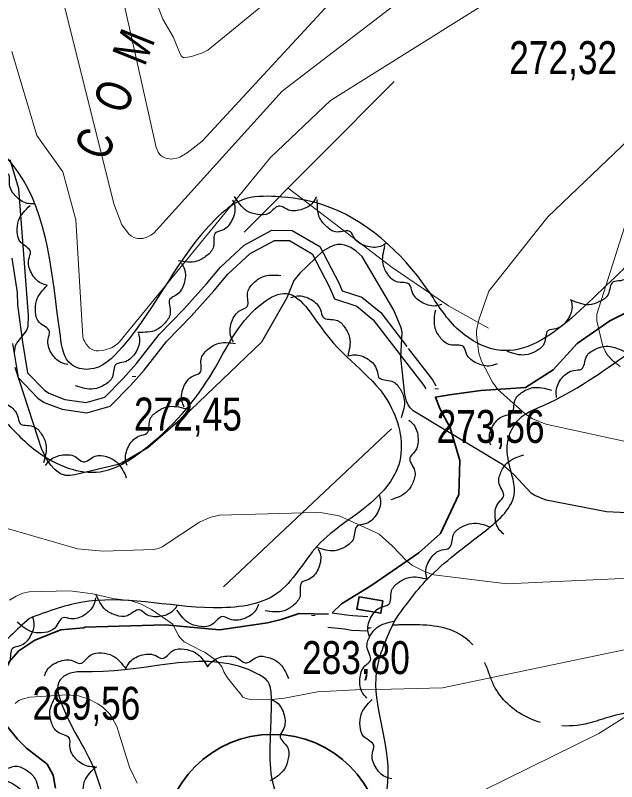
# Model space of a CAD drawing. Extents: x 483847 to 488453, y 4383581 to 4386795.
# Drawn here: x 484669.5 to 484829.1, y 4385778.6 to 4385982.1 of the extents above; entities that cross this region are included whole.
import ezdxf
from ezdxf.enums import TextEntityAlignment as Align

# ---------------------------------------------------------------- set-up
doc = ezdxf.new("R2010")
doc.units = 0
doc.header["$LTSCALE"] = 3.8
doc.linetypes.add('LONG_DASHED', pattern=[7.5, 6, -1.5])
doc.linetypes.add('MEDIUM_DASHED', pattern=[4.5, 3, -1.5])
for name, color, linetype, lineweight in [('27', 7, 'Continuous', 25), ('36', 7, 'Continuous', 25), ('38', 7, 'Continuous', 25), ('47', 7, 'Continuous', 35), ('51', 7, 'Continuous', 13), ('6', 7, 'Continuous', 35), ('7', 7, 'Continuous', 13), ('8', 7, 'Continuous', 25), ('9', 7, 'Continuous', 13)]:
    doc.layers.add(name, color=color, linetype=linetype, lineweight=lineweight)
doc.layers.add('5', color=7, linetype='Continuous')

msp = doc.modelspace()

# ---------------------------------------------------------------- linework, layer by layer
at = {"layer": '27'}
for points in [[(484770.09, 4385821.2), (484778.9, 4385832.4), (484794.27, 4385845.21), (484801.95, 4385855.46), (484801.31, 4385859.95), (484800.03, 4385867), (484801.31, 4385872.12), (484804.51, 4385875.97), (484808.35, 4385877.89), (484852.54, 4385906.08), (484922.98, 4385925.3), (484958.84, 4385927.22), (484993.43, 4385913.13), (485031.21, 4385911.84), (485074.11, 4385922.09), (485086.28, 4385934.27), (485090.76, 4385947.72), (485086.92, 4385956.05), (485084.36, 4385957.97), (485051.06, 4385961.82), (485052.34, 4385965.02), (485054.26, 4385966.3), (485113.82, 4386001.54), (485138.15, 4386028.45), (485149.04, 4386043.82), (485161.85, 4386049.59), (485183.62, 4386060.48), (485187.46, 4386060.48), (485190.66, 4386058.56), (485190.02, 4386048.95), (485192.59, 4386043.82), (485198.35, 4386037.42), (485204.75, 4386030.37), (485226.53, 4386025.24), (485236.13, 4386022.04), (485246.38, 4386017.56), (485273.91, 4385993.21), (485300.17, 4385981.68), (485306.57, 4385976.55), (485307.21, 4385971.43), (485323.87, 4385923.38), (485329.63, 4385908), (485325.79, 4385894.55), (485332.83, 4385858.67), (485336.67, 4385846.49), (485339.87, 4385840.09), (485344.36, 4385837.53), (485353.96, 4385838.81), (485363.57, 4385845.21), (485376.38, 4385849.7), (485388.54, 4385853.54), (485402.63, 4385867), (485419.28, 4385873.4), (485430.17, 4385870.2), (485440.83, 4385855.64)], [(484601.97, 4386031.53), (484592.61, 4386025.5), (484592.61, 4386013.31), (484604.8, 4386005.33), (484614.18, 4385993.14), (484615.12, 4385980), (484634.34, 4385946.7), (484647, 4385928.4), (484654.5, 4385917.15), (484657.78, 4385894.16), (484659.66, 4385884.78), (484666.69, 4385874.46), (484675.6, 4385866.02), (484692.01, 4385860.86), (484703.26, 4385866.48), (484722.02, 4385887.59), (484734.21, 4385904.95), (484740.77, 4385908.23), (484751.55, 4385897.91), (484768.9, 4385878.68), (484771.25, 4385862.73), (484764.68, 4385853.35), (484749.68, 4385841.15), (484738.89, 4385828.49), (484722.02, 4385824.74), (484686.85, 4385826.14), (484673.25, 4385821.92)], [(484896.77, 4385939.39), (484833.27, 4385916.67), (484795.84, 4385893.53), (484786.59, 4385899), (484779.02, 4385909.09), (484750.84, 4385931.81), (484738.65, 4385933.92), (484729.81, 4385933.08), (484722.67, 4385928.03), (484697.85, 4385893.95), (484689.02, 4385888.06), (484684.4, 4385889.32), (484681.45, 4385896.89), (484670.1, 4385940.65), (484655.38, 4385958.32), (484633.09, 4386013.86), (484621.32, 4386023.96), (484601.97, 4386031.53)], [(484674.43, 4385932.02), (484672.66, 4385932.14), (484669.47, 4385934.18), (484667.91, 4385937.53), (484667.85, 4385939.58), (484664.76, 4385941.34), (484663.16, 4385943.86), (484662.75, 4385946.86), (484664.7, 4385951.42)], [(484749.4, 4385933.88), (484748.5, 4385932.35), (484745.23, 4385930.42), (484741.54, 4385930.55), (484739.68, 4385931.43), (484736.72, 4385929.47), (484733.74, 4385929.18), (484730.89, 4385930.17), (484727.7, 4385933.97)], [(484678.03, 4385910.35), (484676.34, 4385910.9), (484673.75, 4385913.67), (484673.07, 4385917.3), (484673.52, 4385919.3), (484670.96, 4385921.77), (484670.03, 4385924.61), (484670.38, 4385927.61), (484673.4, 4385931.55)], [(484727.18, 4385933.09), (484727.73, 4385931.4), (484727, 4385927.67), (484724.46, 4385924.99), (484722.58, 4385924.19), (484722.08, 4385920.67), (484720.32, 4385918.25), (484717.69, 4385916.77), (484712.73, 4385916.9)], [(484767.97, 4385921.5), (484766.39, 4385920.69), (484762.59, 4385920.8), (484759.54, 4385922.87), (484758.43, 4385924.6), (484754.88, 4385924.52), (484752.21, 4385925.86), (484750.32, 4385928.22), (484749.65, 4385933.14)], [(484782.69, 4385905.3), (484780.96, 4385904.88), (484777.3, 4385905.88), (484774.81, 4385908.61), (484774.14, 4385910.55), (484770.67, 4385911.3), (484768.39, 4385913.23), (484767.1, 4385915.97), (484767.6, 4385920.9)], [(484834.73, 4385918.82), (484834.86, 4385917.05), (484833.27, 4385913.6), (484830.17, 4385911.6), (484828.14, 4385911.26), (484826.82, 4385907.96), (484824.55, 4385906.03), (484821.63, 4385905.22), (484816.85, 4385906.52)], [(484713.57, 4385916.23), (484714.39, 4385914.66), (484714.3, 4385910.86), (484712.25, 4385907.8), (484710.53, 4385906.68), (484710.63, 4385903.13), (484709.3, 4385900.45), (484706.95, 4385898.55), (484702.04, 4385897.85)], [(484727.36, 4385895.38), (484726.64, 4385897.01), (484726.96, 4385900.79), (484729.2, 4385903.72), (484730.99, 4385904.73), (484731.11, 4385908.28), (484732.6, 4385910.87), (484735.06, 4385912.63), (484740, 4385913.02)], [(484683.43, 4385889.33), (484681.72, 4385889.81), (484679.02, 4385892.48), (484678.19, 4385896.07), (484678.56, 4385898.09), (484675.9, 4385900.46), (484674.86, 4385903.25), (484675.08, 4385906.27), (484677.94, 4385910.33)], [(484742.62, 4385907.13), (484744.34, 4385907.55), (484748.01, 4385906.56), (484750.49, 4385903.83), (484751.16, 4385901.89), (484754.64, 4385901.13), (484756.92, 4385899.21), (484758.2, 4385896.47), (484757.71, 4385891.54)], [(484817, 4385906.32), (484817.25, 4385904.56), (484815.9, 4385901.02), (484812.94, 4385898.81), (484810.94, 4385898.34), (484809.84, 4385894.96), (484807.7, 4385892.88), (484804.85, 4385891.87), (484799.99, 4385892.85)], [(484797.35, 4385889.54), (484795.67, 4385888.98), (484791.94, 4385889.68), (484789.24, 4385892.2), (484788.42, 4385894.08), (484784.89, 4385894.55), (484782.46, 4385896.29), (484780.96, 4385898.91), (484781.06, 4385903.87)], [(484702.19, 4385897.53), (484702.47, 4385895.78), (484701.19, 4385892.21), (484698.27, 4385889.94), (484696.29, 4385889.43), (484695.26, 4385886.03), (484693.16, 4385883.9), (484690.33, 4385882.84), (484685.45, 4385883.72)], [(484714.33, 4385878.05), (484713.71, 4385879.71), (484714.24, 4385883.47), (484716.64, 4385886.27), (484718.49, 4385887.17), (484718.81, 4385890.71), (484720.44, 4385893.21), (484723, 4385894.83), (484727.96, 4385894.94)], [(484813.15, 4385880.57), (484813.03, 4385882.34), (484814.61, 4385885.79), (484817.71, 4385887.79), (484819.74, 4385888.13), (484821.06, 4385891.43), (484823.33, 4385893.36), (484826.24, 4385894.18), (484831.03, 4385892.87)], [(484757.8, 4385891.62), (484759.55, 4385891.93), (484763.14, 4385890.72), (484765.46, 4385887.85), (484766.01, 4385885.87), (484769.43, 4385884.91), (484771.6, 4385882.85), (484772.71, 4385880.04), (484771.92, 4385875.14)], [(484795.68, 4385867.96), (484795.32, 4385869.7), (484796.43, 4385873.32), (484799.24, 4385875.72), (484801.2, 4385876.33), (484802.07, 4385879.78), (484804.07, 4385882), (484806.84, 4385883.19), (484811.76, 4385882.54)], [(484662.3, 4385879.23), (484664.04, 4385879.61), (484667.67, 4385878.52), (484670.09, 4385875.73), (484670.71, 4385873.77), (484674.16, 4385872.92), (484676.39, 4385870.94), (484677.6, 4385868.17), (484676.98, 4385863.25)], [(484699.18, 4385862.53), (484698.77, 4385864.25), (484699.75, 4385867.91), (484702.48, 4385870.4), (484704.42, 4385871.07), (484705.17, 4385874.55), (484707.1, 4385876.83), (484709.83, 4385878.12), (484714.77, 4385877.63)], [(484773.92, 4385874.55), (484775.22, 4385873.33), (484776.39, 4385869.72), (484775.47, 4385866.15), (484774.21, 4385864.53), (484775.48, 4385861.21), (484775.11, 4385858.24), (484773.53, 4385855.67), (484769.13, 4385853.38)], [(484677.5, 4385862.49), (484678.62, 4385863.87), (484682.13, 4385865.31), (484685.76, 4385864.65), (484687.47, 4385863.51), (484690.69, 4385865.02), (484693.67, 4385864.88), (484696.36, 4385863.48), (484698.96, 4385859.26)], [(484799.17, 4385844.28), (484797.91, 4385845.52), (484796.81, 4385849.15), (484797.8, 4385852.71), (484799.1, 4385854.3), (484797.9, 4385857.65), (484798.32, 4385860.6), (484799.96, 4385863.14), (484804.41, 4385865.34)], [(484766.17, 4385854.58), (484766.45, 4385852.82), (484765.16, 4385849.25), (484762.25, 4385846.99), (484760.26, 4385846.48), (484759.23, 4385843.08), (484757.12, 4385840.96), (484754.29, 4385839.89), (484749.41, 4385840.78)], [(484778.71, 4385832.57), (484778.44, 4385834.32), (484779.75, 4385837.88), (484782.68, 4385840.12), (484784.67, 4385840.62), (484785.73, 4385844.02), (484787.84, 4385846.12), (484790.68, 4385847.16), (484795.55, 4385846.24)], [(484749.9, 4385840.43), (484750.48, 4385838.75), (484749.84, 4385835.01), (484747.36, 4385832.28), (484745.49, 4385831.43), (484745.06, 4385827.9), (484743.36, 4385825.45), (484740.76, 4385823.91), (484735.8, 4385823.94)], [(484763.53, 4385817.02), (484763.08, 4385818.74), (484764.02, 4385822.42), (484766.7, 4385824.95), (484768.63, 4385825.65), (484769.33, 4385829.13), (484771.22, 4385831.45), (484773.93, 4385832.78), (484778.88, 4385832.36)], [(484712.4, 4385825.27), (484711.29, 4385823.88), (484707.79, 4385822.41), (484704.15, 4385823.04), (484702.43, 4385824.16), (484699.23, 4385822.62), (484696.24, 4385822.74), (484693.55, 4385824.11), (484690.91, 4385828.31)], [(484690.74, 4385827.35), (484690.33, 4385825.62), (484687.79, 4385822.8), (484684.23, 4385821.81), (484682.2, 4385822.09), (484679.96, 4385819.33), (484677.21, 4385818.16), (484674.19, 4385818.25), (484670.01, 4385820.92)], [(484734.05, 4385825.59), (484733.26, 4385824), (484730.14, 4385821.84), (484726.45, 4385821.68), (484724.54, 4385822.42), (484721.72, 4385820.25), (484718.78, 4385819.74), (484715.86, 4385820.52), (484712.4, 4385824.07)], [(484673.25, 4385821.92), (484663.46, 4385812.25), (484656.15, 4385799.68), (484655.27, 4385792.37), (484659.37, 4385784.18), (484664.63, 4385779.79), (484669.31, 4385777.74), (484673.4, 4385772.19), (484673.98, 4385758.44), (484676.32, 4385750.54), (484687.14, 4385739.72), (484700.29, 4385725.39), (484716.37, 4385713.11), (484733.03, 4385711.36), (484755.54, 4385710.77), (484758.75, 4385707.55), (484761.97, 4385700.83), (484760.8, 4385698.49), (484759.34, 4385692.64), (484755.54, 4385688.25), (484735.95, 4385682.7)], [(484673.98, 4385822.49), (484674.4, 4385820.77), (484673.42, 4385817.1), (484670.7, 4385814.61), (484668.76, 4385813.93), (484668.01, 4385810.46), (484666.09, 4385808.17), (484663.36, 4385806.88), (484658.42, 4385807.36)], [(484770.09, 4385821.2), (484765.3, 4385807.73), (484768.3, 4385778.68), (484765, 4385770), (484757.82, 4385768.8), (484745.25, 4385768.5), (484738.97, 4385775.09), (484737.17, 4385784.37), (484737.47, 4385800.54), (484736.57, 4385805.03), (484733.88, 4385807.13), (484689.89, 4385807.73), (484682.41, 4385806.53), (484681.21, 4385805.33), (484681.51, 4385799.94), (484690.49, 4385781.68), (484692.88, 4385773), (484694.08, 4385767.61), (484698.57, 4385761.62), (484708.14, 4385751.74), (484719.52, 4385743.05), (484731.19, 4385735.87), (484744.35, 4385731.38), (484758.42, 4385730.78), (484764.7, 4385730.78), (484771.59, 4385728.08), (484778.77, 4385723.89), (484783.26, 4385721.2), (484790.14, 4385718.2), (484798.23, 4385715.62)], [(484762.82, 4385800.76), (484761.68, 4385802.12), (484760.95, 4385805.85), (484762.29, 4385809.29), (484763.73, 4385810.75), (484762.87, 4385814.2), (484763.58, 4385817.09), (484765.46, 4385819.46), (484770.1, 4385821.21)], [(484698.82, 4385808.52), (484699.67, 4385810.07), (484702.87, 4385812.11), (484706.57, 4385812.11), (484708.45, 4385811.3), (484711.35, 4385813.36), (484714.31, 4385813.74), (484717.2, 4385812.85), (484720.51, 4385809.16)], [(484677.21, 4385806.62), (484677.97, 4385808.22), (484681.05, 4385810.44), (484684.74, 4385810.65), (484686.66, 4385809.95), (484689.44, 4385812.17), (484692.37, 4385812.73), (484695.31, 4385812), (484698.83, 4385808.5)], [(484720.52, 4385808.99), (484721.62, 4385810.38), (484725.12, 4385811.85), (484728.76, 4385811.24), (484730.48, 4385810.12), (484733.68, 4385811.66), (484736.67, 4385811.55), (484739.36, 4385810.18), (484742.01, 4385805.99)], [(484690.58, 4385782.53), (484688.81, 4385782.62), (484685.58, 4385784.61), (484683.98, 4385787.94), (484683.89, 4385789.99), (484680.77, 4385791.7), (484679.13, 4385794.2), (484678.68, 4385797.19), (484680.56, 4385801.78)], [(484737.44, 4385800.45), (484738.96, 4385799.52), (484740.84, 4385796.23), (484740.67, 4385792.54), (484739.77, 4385790.7), (484741.69, 4385787.7), (484741.94, 4385784.73), (484740.91, 4385781.89), (484737.07, 4385778.75)], [(484769.45, 4385779.31), (484767.75, 4385779.81), (484765.07, 4385782.49), (484764.27, 4385786.1), (484764.66, 4385788.12), (484762.03, 4385790.5), (484761.01, 4385793.31), (484761.26, 4385796.32), (484764.16, 4385800.35)], [(484655.9, 4385783.44), (484657.32, 4385784.5), (484661.08, 4385785.04), (484664.44, 4385783.51), (484665.82, 4385781.99), (484669.31, 4385782.67), (484672.17, 4385781.8), (484674.43, 4385779.79), (484675.92, 4385775.06)], [(484695.2, 4385761.28), (484693.52, 4385761.86), (484690.99, 4385764.69), (484690.38, 4385768.33), (484690.87, 4385770.32), (484688.36, 4385772.84), (484687.49, 4385775.7), (484687.9, 4385778.69), (484691, 4385782.57)]]:
    msp.add_spline(points, degree=3, dxfattribs=at)
at = {"layer": '36'}
for points in [[(484753.57, 4385823.35), (484757.35, 4385822.89), (484759.07, 4385822.64), (484763.02, 4385822.45)], [(484752.47, 4385819.63), (484756.85, 4385819.1), (484758.7, 4385818.83), (484762.84, 4385818.63)]]:
    msp.add_lwpolyline(points, dxfattribs=at)
at = {"layer": '38', "linetype": 'MEDIUM_DASHED'}
msp.add_lwpolyline([(484668.56, 4385917.55), (484670, 4385908.43), (484670.08, 4385905.18), (484671.43, 4385895.3), (484672.75, 4385887.15), (484677.22, 4385882.5), (484678.43, 4385881.7), (484682.62, 4385880.07), (484688.31, 4385879.23), (484693.27, 4385880.66), (484698.12, 4385885.6), (484701.62, 4385889.6), (484707.7, 4385897.3), (484714.19, 4385904.01), (484720.25, 4385910.74), (484723.92, 4385915.22), (484730.26, 4385921.04), (484737.57, 4385924.98), (484742.99, 4385924.93), (484750.34, 4385920.69), (484755.34, 4385911.01), (484756.21, 4385908.93), (484761.48, 4385907.22), (484766.47, 4385903.14), (484773.77, 4385893.6), (484780.19, 4385885.27), (484781.12, 4385883.68)], dxfattribs=at)
at = {"layer": '38'}
msp.add_lwpolyline([(484668.75, 4385894.9), (484670.22, 4385885.88), (484675.48, 4385880.41), (484677.18, 4385879.28), (484681.93, 4385877.44), (484688.49, 4385876.47), (484694.69, 4385878.25), (484700.11, 4385883.76), (484703.7, 4385887.87), (484709.73, 4385895.51), (484716.17, 4385902.17), (484722.3, 4385908.98), (484725.89, 4385913.36), (484731.84, 4385918.82), (484738.24, 4385922.27), (484742.26, 4385922.23), (484748.31, 4385918.75), (484752.89, 4385909.87), (484754.19, 4385906.75), (484760.16, 4385904.8), (484764.51, 4385901.24), (484771.62, 4385891.95), (484777.94, 4385883.76), (484778.46, 4385882.87)], dxfattribs=at)
at = {"layer": '38', "linetype": 'LONG_DASHED'}
msp.add_spline([(484837.76, 4385732.44), (484839.34, 4385737.94), (484844, 4385748.83), (484851.04, 4385755.65), (484855.15, 4385762.81), (484861.63, 4385768.82), (484871.79, 4385774.4), (484877.16, 4385779), (484875.53, 4385782.17), (484867.26, 4385792.13), (484856.49, 4385799.93), (484849.79, 4385801.34), (484841.42, 4385799.15), (484827.06, 4385795.69), (484821.7, 4385794.06), (484805.3, 4385795.65), (484796.52, 4385804.07), (484794.23, 4385809.87), (484787.39, 4385817.74), (484773.12, 4385820.2), (484768.34, 4385820), (484762.89, 4385819.23)], degree=3, dxfattribs=at)
at = {"layer": '47'}
msp.add_lwpolyline([(484767.05, 4385826.62), (484766.52, 4385823.33), (484760.12, 4385824.37), (484760.73, 4385827.66)], close=True, dxfattribs=at)
at = {"layer": '51'}
for p, q in [((484770.07, 4385964.47), (484730.24, 4385924.52)), ((484769.33, 4385872.28), (484724.74, 4385830.32))]:
    msp.add_line(p, q, dxfattribs=at)
msp.add_lwpolyline([(484741.88, 4385936.19), (484769.51, 4385915.13), (484784.44, 4385904.94), (484795.06, 4385899)], dxfattribs=at)
at = {"layer": '6'}
for points in [[(484753.57, 4385823.35), (484756.07, 4385825.8), (484763.83, 4385830.53), (484776.58, 4385839.37), (484782.34, 4385844.43), (484787.2, 4385854.84), (484787.51, 4385863.86), (484784.87, 4385872.53), (484782.19, 4385877.63), (484780.99, 4385880.64), (484784.76, 4385881.31), (484793.02, 4385882.42), (484799.69, 4385882.89), (484804.87, 4385883.25), (484812.21, 4385887.91), (484818.61, 4385894.93), (484827.29, 4385900.91), (484836.49, 4385905.57)], [(484680.17, 4385776.84), (484679.5, 4385780.26), (484677.94, 4385783.18), (484672.46, 4385787.45), (484670.1, 4385789.86), (484667.17, 4385793.46), (484664.19, 4385800.81), (484664.55, 4385804.26), (484667.17, 4385809.62), (484670.46, 4385813.3), (484674.66, 4385816.15), (484681.59, 4385818.87), (484687.68, 4385819.41), (484687.98, 4385819.58), (484709.29, 4385820.21), (484723.73, 4385818.84), (484729.17, 4385819.65), (484736.43, 4385820.77), (484740.02, 4385821.59), (484744.86, 4385823.22), (484752.62, 4385823.08)]]:
    msp.add_lwpolyline(points, dxfattribs=at)
msp.add_circle((484737.81, 4385762.02), 29.1, dxfattribs=at)
at = {"layer": '7'}
for p, q in [((484700.5, 4385886.18), (484701.5, 4385886.18)), ((484780.82, 4385882.89), (484781.82, 4385882.89)), ((484748.09, 4385822.7), (484749.09, 4385822.7))]:
    msp.add_line(p, q, dxfattribs=at)
at = {"layer": '8'}
for points in [[(484669.25, 4385892.5), (484669.53, 4385894.38), (484669.53, 4385894.4), (484669.94, 4385895.05), (484672.23, 4385897.96), (484672.53, 4385898.5), (484672.9, 4385899.49), (484672.98, 4385902.31), (484670.43, 4385935.97), (484668.17, 4385943.71)], [(484771.79, 4385891.16), (484772.2, 4385897.95), (484772.02, 4385898.78), (484771.92, 4385899.11), (484769.94, 4385903.8), (484761.53, 4385917.98), (484759.93, 4385919.46), (484758.55, 4385920.4), (484757.95, 4385920.69), (484756.82, 4385921.06), (484756.06, 4385921.2), (484755.68, 4385921.24), (484755.06, 4385921.21), (484754.19, 4385921.01), (484752.94, 4385920.53), (484751.09, 4385919.47), (484745.01, 4385913.57), (484743.42, 4385911.62), (484741.52, 4385907.01), (484734.87, 4385895.26), (484713.98, 4385875.29), (484704.65, 4385867.19), (484697.68, 4385863.1), (484696.81, 4385862.82), (484685.27, 4385860.01), (484684.05, 4385859.86), (484682.74, 4385859.9), (484682.61, 4385859.92), (484681.64, 4385860.26), (484680.98, 4385860.63), (484679.97, 4385861.43), (484678.91, 4385862.58), (484678.01, 4385863.89), (484676.56, 4385866.8), (484669.49, 4385888.55)], [(484961.02, 4385862.99), (484924.85, 4385862.59), (484883.9, 4385855.85), (484861.99, 4385854.27), (484854.51, 4385852.17), (484839.05, 4385849.58), (484826.43, 4385850.2), (484810.35, 4385853.32), (484807.37, 4385854.52), (484806.39, 4385855.14), (484801.85, 4385860.03), (484798.87, 4385862.69), (484775.06, 4385877.06), (484774.32, 4385877.86), (484773.8, 4385878.65), (484773.35, 4385879.62), (484772.83, 4385881.4), (484771.79, 4385891.16)]]:
    msp.add_lwpolyline(points, dxfattribs=at)
at = {"layer": '9'}
for points in [[(484655.71, 4386125), (484699.62, 4386017.1), (484706.72, 4385986.09), (484708.62, 4385981.04), (484711.38, 4385976.36), (484713.24, 4385971.84), (484713.64, 4385971.25), (484714.1, 4385970.77), (484716.24, 4385971.11), (484719.2, 4385972.07), (484720.62, 4385972.85), (484858.23, 4386085.53), (484865.22, 4386088.4), (484867.87, 4386089), (484900.46, 4386088.59), (484902.28, 4386088.21), (484908.4, 4386085.87), (484993.63, 4386021.88)], [(484658.19, 4386085.4), (484665.35, 4386072.88), (484670.06, 4386057.35), (484695.31, 4385998.92), (484706.85, 4385947.01), (484707.41, 4385945.74), (484707.84, 4385945.13), (484708.11, 4385944.86), (484708.66, 4385944.48), (484709.4, 4385944.15), (484710.89, 4385943.84), (484712.73, 4385944.25), (484713.18, 4385944.44), (484715.08, 4385945.55), (484719.06, 4385948.63), (484765.77, 4385999.32), (484843.27, 4386068.02)], [(484639.75, 4386068.03), (484640.02, 4386066.88), (484642.47, 4386064.7), (484643.2, 4386063.87), (484662.69, 4386034.87), (484680.66, 4385992.05), (484695.63, 4385931.99), (484697.8, 4385926.42), (484699.51, 4385924.13), (484699.66, 4385923.96), (484700.36, 4385923.42), (484700.91, 4385923.09), (484701.28, 4385922.95), (484702.03, 4385922.78), (484702.86, 4385922.76), (484703.33, 4385922.83), (484704.21, 4385923.09), (484705.49, 4385923.69), (484706.19, 4385924.14), (484740.29, 4385961.9), (484772.89, 4385986.98), (484818.37, 4386031.71), (484835.98, 4386054.7)], [(484799.54, 4385988.57), (484753.17, 4385959.41), (484737.21, 4385944.29), (484697.17, 4385895.33), (484696.67, 4385894.88), (484695.72, 4385894.17), (484694.98, 4385893.75), (484694.76, 4385893.65), (484693.65, 4385893.29), (484692.76, 4385893.1), (484691.6, 4385892.97), (484690.92, 4385893.01), (484690.55, 4385893.09), (484689.88, 4385893.32), (484689.22, 4385893.72), (484688.88, 4385894.03), (484688.3, 4385894.77), (484687.82, 4385895.57), (484687.62, 4385896), (484687.38, 4385896.72), (484685.58, 4385927.75), (484682.14, 4385940.53), (484675.22, 4385950.12), (484668.61, 4385972.48)], [(484792.53, 4385892.39), (484791.85, 4385897.23), (484791.91, 4385898.37), (484792.49, 4385901.23), (484795.16, 4385908.79), (484810.84, 4385928.53), (484854.07, 4385969.91)], [(484831.74, 4385927.46), (484823.8, 4385902.69), (484823.8, 4385902.68), (484823.85, 4385900.92), (484825.37, 4385894.56), (484826.03, 4385892.9), (484826.64, 4385891.83), (484826.72, 4385891.73), (484826.73, 4385891.72), (484826.73, 4385891.71), (484827.97, 4385890.42), (484830.06, 4385888.78)], [(484955.65, 4385894.11), (484949.41, 4385892.65), (484922.2, 4385883.41), (484872.15, 4385871.15), (484837.74, 4385868.07), (484833.51, 4385868.47), (484810.25, 4385873.52), (484806.88, 4385874.95), (484804.88, 4385876.14), (484797.54, 4385882.66), (484796.11, 4385884.61), (484793.2, 4385890.24), (484792.53, 4385892.39)], [(484887.86, 4385835.14), (484799.96, 4385831.11), (484780.59, 4385833.48), (484778.28, 4385834.28), (484774.9, 4385835.94), (484773.39, 4385837.08), (484769.55, 4385841.17), (484766.05, 4385844.28), (484765.21, 4385844.76), (484755.41, 4385849.18), (484750.94, 4385849.96), (484749.2, 4385850.07), (484723.68, 4385849.34), (484721.08, 4385848.67), (484718.34, 4385847.46), (484708.44, 4385840.89), (484707.48, 4385840.52), (484706.21, 4385840.17), (484692.82, 4385839.73), (484685.97, 4385840.39), (484661.48, 4385847.49)], [(484690.1, 4385828.44), (484683.97, 4385829.24), (484673.14, 4385828.98), (484671.45, 4385828.59), (484669.71, 4385827.81), (484667.99, 4385826.75)], [(484854.77, 4385818.55), (484782.87, 4385803.47), (484762.4, 4385802.96), (484761.46, 4385803.04), (484749.72, 4385802.44), (484740.95, 4385800.71), (484736.63, 4385800.25), (484732.26, 4385800.34), (484731.51, 4385800.48), (484730.52, 4385800.76), (484729.89, 4385801.03), (484729.74, 4385801.15), (484729.68, 4385801.28), (484729.03, 4385802.23), (484728.66, 4385802.6), (484725.85, 4385806.12), (484724.88, 4385807.68), (484724.44, 4385808.67), (484724.44, 4385808.7), (484724.43, 4385808.81), (484724.31, 4385809.03), (484723.66, 4385809.84), (484722.69, 4385810.8), (484719.89, 4385812.89), (484719.55, 4385813.07), (484719.13, 4385813.22), (484714.34, 4385815.73), (484713.74, 4385816.21), (484713.12, 4385816.86), (484712.78, 4385817.38), (484711.28, 4385820.32), (484711.27, 4385820.33), (484711.26, 4385820.34), (484705.65, 4385824.28), (484702.71, 4385825.77), (484700.22, 4385826.59), (484695.39, 4385827.21), (484690.1, 4385828.44)], [(484975.95, 4385753.91), (484879.14, 4385792.92), (484877.59, 4385794.04), (484866.48, 4385804.03), (484864.74, 4385805.04), (484862.51, 4385805.98), (484858.65, 4385806.85), (484852.95, 4385807.19), (484850.62, 4385806.77), (484844.43, 4385803.99), (484824.4, 4385791.32), (484750.56, 4385755)], [(484701.83, 4385778.16), (484699.77, 4385782.44), (484696.9, 4385791.82), (484696.4, 4385793.18), (484694.96, 4385795.95), (484694.57, 4385796.46), (484692.81, 4385798.26), (484691.42, 4385799.21), (484689.03, 4385800.43), (484686.28, 4385801.33), (484683.23, 4385801.66), (484673.35, 4385801.01), (484671.29, 4385800.47), (484670.59, 4385800.16), (484670.18, 4385799.93), (484670.06, 4385799.84), (484669.45, 4385799.28)]]:
    msp.add_lwpolyline(points, dxfattribs=at)

# ---------------------------------------------------------------- texts
at = {"layer": '5', "width": 0.75}
for s, p in [('M', (484705.28, 4385971.96)), ('O', (484700.06, 4385958.89)), ('C', (484695.01, 4385946.26))]:
    msp.add_text(s, height=9.49, rotation=68.206, dxfattribs=at).set_placement(p, align=Align.CENTER)
at = {"layer": '7', "width": 0.8}
for s, p in [('272,32', (484800.57, 4385966.46)), ('272,45', (484701, 4385871.81)), ('273,56', (484781.32, 4385868.52)), ('283,80', (484745.59, 4385807.13)), ('289,56', (484674.05, 4385795))]:
    msp.add_text(s, height=8.75, dxfattribs=at).set_placement(p)

doc.saveas('drawing.dxf')
